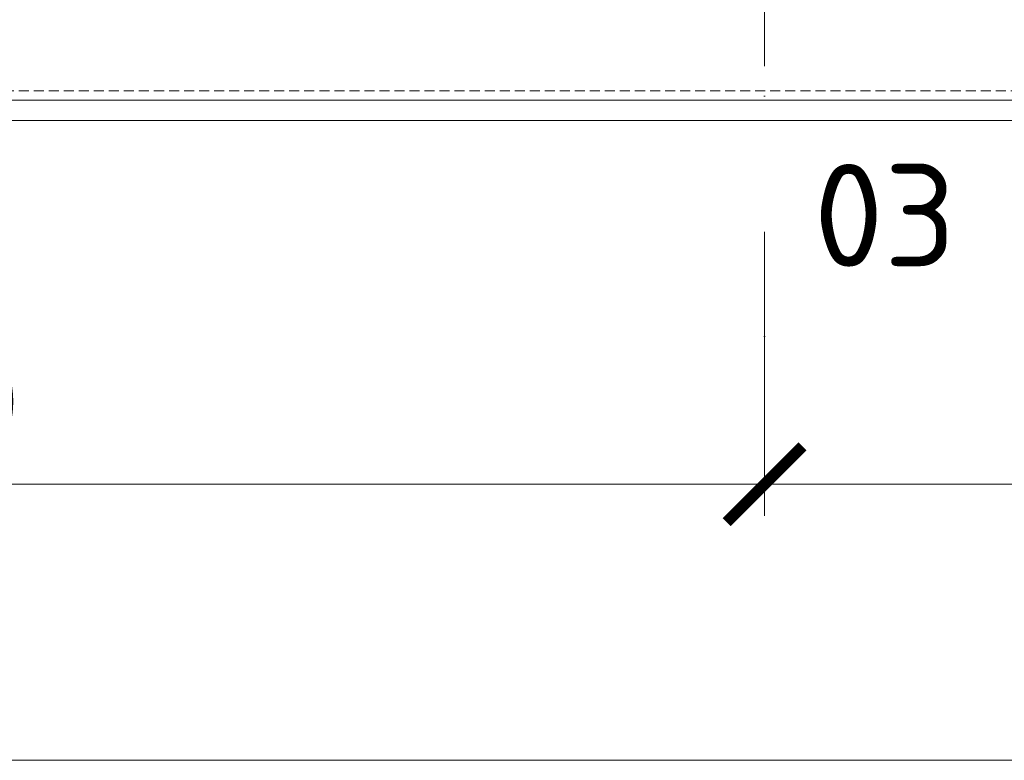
# Model space of a CAD drawing. Header units: millimetres. Extents: x -725694 to 5289369, y -1488057 to 2187451.
# Tile 535 of 656: x 319279 to 325519, y 144775 to 149470. Entities that reach past the tile are written whole.
import ezdxf

# ---------------------------------------------------------------- set-up
doc = ezdxf.new("R2010")
doc.units = ezdxf.units.MM
for name, pattern in [('CENTERX2', [101.6, 63.5, -12.7, 12.7, -12.7]), ('DASHDOT', [25.4, 12.7, -6.35, 0, -6.35]), ('DASHED', [19.05, 12.7, -6.35]), ('HIDDEN', [9.525, 6.35, -3.175])]:
    doc.linetypes.add(name, pattern=pattern)
doc.layers.get('Defpoints').update_dxf_attribs({"color": 8})
for name, color, linetype, lineweight in [('A99_N_kce-pod', 7, 'DASHED', 20), ('A99_N_koty-200', 5, 'Continuous', 5), ('A99_N_koty-200 @ 1', 5, 'Continuous', 5), ('A99_N_koty-200 @ 10', 5, 'Continuous', 5), ('A99_N_koty-200 @ 100', 5, 'Continuous', 5), ('A99_N_koty-200 @ 200', 5, 'Continuous', 5), ('A99_N_koty-200 @ 250 (1)', 5, 'Continuous', 5), ('A99_N_koty-200 @ 250 (2)', 5, 'Continuous', 5), ('A99_N_koty-200 @ 400', 5, 'Continuous', 5), ('A99_N_txt-popis-200', 240, 'Continuous', 5), ('A99_S_kce-pohl', 7, 'Continuous', 5), ('A99_S_osy', 1, 'CENTERX2', 5)]:
    doc.layers.add(name, color=color, linetype=linetype, lineweight=lineweight)
doc.styles.add('A99_kota', font='isocpeur.ttf', dxfattribs={"height": 2})
doc.styles.add('ad_popis 100', font='isocpeur.ttf', dxfattribs={"height": 200})
doc.dimstyles.new('A99_kota_200 new', dxfattribs={"dimscale": 200, "dimtxt": 2, "dimasz": 1.2, "dimexe": 0.5, "dimexo": 1.5, "dimgap": 0.3, "dimtad": 1, "dimdec": 0, "dimzin": 3, "dimdsep": 46, "dimtxsty": 'A99_kota', "dimblk": 'ARCHTICK', "dimcen": 2.5, "dimazin": 2, "dimtfac": 0.75, "dimtdec": 0, "dimtmove": 2, "dimatfit": 0, "dimfxl": 0, "dimtolj": 1, "dimtzin": 0, "dimlwd": 5, "dimlwe": 5, "dimarcsym": 0})

# ---------------------------------------------------------------- blocks, each defined once
blk = doc.blocks.new('_ArchTick')
at = {"color": 0, "linetype": 'ByBlock', "const_width": 0.15}
blk.add_lwpolyline([(-0.5, -0.5), (0.5, 0.5)], dxfattribs=at)
blk = doc.blocks.new('*D4760')
at = {"layer": 'A99_N_koty-200', "color": 0, "linetype": 'Continuous', "lineweight": 5, "ltscale": 10, "transparency": 16777216}
for p, q in [((324000, 146925), (324000, 146475)), ((330000, 146925), (330000, 146475)), ((330000, 146525), (324000, 146525))]:
    blk.add_line(p, q, dxfattribs=at)
at = {"layer": 'Defpoints', "color": 0, "linetype": 'Continuous', "lineweight": 0, "ltscale": 10, "transparency": 16777216}
for p in [(324000, 149400), (330000, 149400), (324000, 146525)]:
    blk.add_point(p, dxfattribs=at)
at = {"layer": 'A99_N_koty-200', "color": 0, "linetype": 'Continuous', "lineweight": 5, "ltscale": 10, "transparency": 16777216, "xscale": 120, "yscale": 120, "zscale": 120, "rotation": 180}
blk.add_blockref('_ArchTick', (324000, 146525), dxfattribs=at)
at = {"layer": 'A99_N_koty-200', "color": 0, "linetype": 'Continuous', "lineweight": 5, "ltscale": 10, "transparency": 16777216, "xscale": 120, "yscale": 120, "zscale": 120}
blk.add_blockref('_ArchTick', (330000, 146525), dxfattribs=at)
at = {"layer": 'A99_N_koty-200', "color": 0, "linetype": 'Continuous', "ltscale": 10, "transparency": 16777216, "insert": (327000, 146655), "char_height": 200, "attachment_point": 5, "style": 'A99_kota'}
blk.add_mtext('\\A1;6000', dxfattribs=at)
blk = doc.blocks.new('*D4761')
at = {"layer": 'A99_N_koty-200', "color": 0, "linetype": 'Continuous', "lineweight": 5, "ltscale": 10, "transparency": 16777216}
for p, q in [((324000, 147325), (324000, 146425)), ((330000, 147325), (330000, 146425)), ((330000, 146525), (324000, 146525))]:
    blk.add_line(p, q, dxfattribs=at)
at = {"layer": 'Defpoints', "color": 0, "linetype": 'Continuous', "lineweight": 0, "ltscale": 10, "transparency": 16777216}
for p in [(324000, 149400), (330000, 149400), (324000, 146525)]:
    blk.add_point(p, dxfattribs=at)
at = {"layer": 'A99_N_koty-200', "color": 0, "linetype": 'Continuous', "lineweight": 5, "ltscale": 10, "transparency": 16777216, "xscale": 240, "yscale": 240, "zscale": 240, "rotation": 180}
blk.add_blockref('_ArchTick', (324000, 146525), dxfattribs=at)
at = {"layer": 'A99_N_koty-200', "color": 0, "linetype": 'Continuous', "lineweight": 5, "ltscale": 10, "transparency": 16777216, "xscale": 240, "yscale": 240, "zscale": 240}
blk.add_blockref('_ArchTick', (330000, 146525), dxfattribs=at)
at = {"layer": 'A99_N_koty-200', "color": 0, "linetype": 'Continuous', "ltscale": 10, "transparency": 16777216, "insert": (327000, 146785), "char_height": 400, "attachment_point": 5, "style": 'A99_kota'}
blk.add_mtext('\\A1;6000', dxfattribs=at)
blk = doc.blocks.new('*D4762')
at = {"layer": 'A99_N_koty-200', "color": 0, "linetype": 'Continuous', "lineweight": 5, "ltscale": 10, "transparency": 16777216}
for p, q in [((324000, 146529), (324000, 146524.5)), ((330000, 146525), (324000, 146525)), ((330000, 146529), (330000, 146524.5))]:
    blk.add_line(p, q, dxfattribs=at)
at = {"layer": 'Defpoints', "color": 0, "linetype": 'Continuous', "lineweight": 0, "ltscale": 10, "transparency": 16777216}
for p in [(324000, 149400), (330000, 149400), (324000, 146525)]:
    blk.add_point(p, dxfattribs=at)
at = {"layer": 'A99_N_koty-200', "color": 0, "linetype": 'Continuous', "lineweight": 5, "ltscale": 10, "transparency": 16777216, "xscale": 1.2, "yscale": 1.2, "zscale": 1.2, "rotation": 180}
blk.add_blockref('_ArchTick', (324000, 146525), dxfattribs=at)
at = {"layer": 'A99_N_koty-200', "color": 0, "linetype": 'Continuous', "lineweight": 5, "ltscale": 10, "transparency": 16777216, "xscale": 1.2, "yscale": 1.2, "zscale": 1.2}
blk.add_blockref('_ArchTick', (330000, 146525), dxfattribs=at)
at = {"layer": 'A99_N_koty-200', "color": 0, "linetype": 'Continuous', "ltscale": 10, "transparency": 16777216, "insert": (327000, 146526.3), "char_height": 2, "attachment_point": 5, "style": 'A99_kota'}
blk.add_mtext('\\A1;6000', dxfattribs=at)
blk = doc.blocks.new('*D4763')
at = {"layer": 'A99_N_koty-200', "color": 0, "linetype": 'Continuous', "lineweight": 5, "ltscale": 10, "transparency": 16777216}
for p, q in [((324000, 148125), (324000, 146325)), ((330000, 148125), (330000, 146325)), ((330000, 146525), (324000, 146525))]:
    blk.add_line(p, q, dxfattribs=at)
at = {"layer": 'Defpoints', "color": 0, "linetype": 'Continuous', "lineweight": 0, "ltscale": 10, "transparency": 16777216}
for p in [(324000, 149400), (330000, 149400), (324000, 146525)]:
    blk.add_point(p, dxfattribs=at)
at = {"layer": 'A99_N_koty-200', "color": 0, "linetype": 'Continuous', "lineweight": 5, "ltscale": 10, "transparency": 16777216, "xscale": 480, "yscale": 480, "zscale": 480, "rotation": 180}
blk.add_blockref('_ArchTick', (324000, 146525), dxfattribs=at)
at = {"layer": 'A99_N_koty-200', "color": 0, "linetype": 'Continuous', "lineweight": 5, "ltscale": 10, "transparency": 16777216, "xscale": 480, "yscale": 480, "zscale": 480}
blk.add_blockref('_ArchTick', (330000, 146525), dxfattribs=at)
at = {"layer": 'A99_N_koty-200', "color": 0, "linetype": 'Continuous', "ltscale": 10, "transparency": 16777216, "insert": (327000, 147045), "char_height": 800, "attachment_point": 5, "style": 'A99_kota'}
blk.add_mtext('\\A1;6000', dxfattribs=at)
blk = doc.blocks.new('*D4764')
at = {"layer": 'A99_N_koty-200', "color": 0, "linetype": 'Continuous', "lineweight": 5, "ltscale": 10, "transparency": 16777216}
for p, q in [((324000, 146565), (324000, 146520)), ((330000, 146565), (330000, 146520)), ((330000, 146525), (324000, 146525))]:
    blk.add_line(p, q, dxfattribs=at)
at = {"layer": 'Defpoints', "color": 0, "linetype": 'Continuous', "lineweight": 0, "ltscale": 10, "transparency": 16777216}
for p in [(324000, 149400), (330000, 149400), (324000, 146525)]:
    blk.add_point(p, dxfattribs=at)
at = {"layer": 'A99_N_koty-200', "color": 0, "linetype": 'Continuous', "lineweight": 5, "ltscale": 10, "transparency": 16777216, "xscale": 12, "yscale": 12, "zscale": 12, "rotation": 180}
blk.add_blockref('_ArchTick', (324000, 146525), dxfattribs=at)
at = {"layer": 'A99_N_koty-200', "color": 0, "linetype": 'Continuous', "lineweight": 5, "ltscale": 10, "transparency": 16777216, "xscale": 12, "yscale": 12, "zscale": 12}
blk.add_blockref('_ArchTick', (330000, 146525), dxfattribs=at)
at = {"layer": 'A99_N_koty-200', "color": 0, "linetype": 'Continuous', "ltscale": 10, "transparency": 16777216, "insert": (327000, 146538), "char_height": 20, "attachment_point": 5, "style": 'A99_kota'}
blk.add_mtext('\\A1;6000', dxfattribs=at)
blk = doc.blocks.new('*D4765')
at = {"layer": 'A99_N_koty-200', "color": 0, "linetype": 'Continuous', "lineweight": 5, "ltscale": 10, "transparency": 16777216}
for p, q in [((324000, 147525), (324000, 146400)), ((330000, 147525), (330000, 146400)), ((330000, 146525), (324000, 146525))]:
    blk.add_line(p, q, dxfattribs=at)
at = {"layer": 'Defpoints', "color": 0, "linetype": 'Continuous', "lineweight": 0, "ltscale": 10, "transparency": 16777216}
for p in [(324000, 149400), (330000, 149400), (324000, 146525)]:
    blk.add_point(p, dxfattribs=at)
at = {"layer": 'A99_N_koty-200', "color": 0, "linetype": 'Continuous', "lineweight": 5, "ltscale": 10, "transparency": 16777216, "xscale": 300, "yscale": 300, "zscale": 300, "rotation": 180}
blk.add_blockref('_ArchTick', (324000, 146525), dxfattribs=at)
at = {"layer": 'A99_N_koty-200', "color": 0, "linetype": 'Continuous', "lineweight": 5, "ltscale": 10, "transparency": 16777216, "xscale": 300, "yscale": 300, "zscale": 300}
blk.add_blockref('_ArchTick', (330000, 146525), dxfattribs=at)
at = {"layer": 'A99_N_koty-200', "color": 0, "linetype": 'Continuous', "ltscale": 10, "transparency": 16777216, "insert": (327000, 146850), "char_height": 500, "attachment_point": 5, "style": 'A99_kota'}
blk.add_mtext('\\A1;6000', dxfattribs=at)
blk = doc.blocks.new('*D4766')
at = {"layer": 'A99_N_koty-200', "color": 0, "linetype": 'Continuous', "lineweight": 5, "ltscale": 10, "transparency": 16777216}
for p, q in [((324000, 147525), (324000, 146400)), ((330000, 147525), (330000, 146400)), ((330000, 146525), (324000, 146525))]:
    blk.add_line(p, q, dxfattribs=at)
at = {"layer": 'Defpoints', "color": 0, "linetype": 'Continuous', "lineweight": 0, "ltscale": 10, "transparency": 16777216}
for p in [(324000, 149400), (330000, 149400), (324000, 146525)]:
    blk.add_point(p, dxfattribs=at)
at = {"layer": 'A99_N_koty-200', "color": 0, "linetype": 'Continuous', "lineweight": 5, "ltscale": 10, "transparency": 16777216, "xscale": 300, "yscale": 300, "zscale": 300, "rotation": 180}
blk.add_blockref('_ArchTick', (324000, 146525), dxfattribs=at)
at = {"layer": 'A99_N_koty-200', "color": 0, "linetype": 'Continuous', "lineweight": 5, "ltscale": 10, "transparency": 16777216, "xscale": 300, "yscale": 300, "zscale": 300}
blk.add_blockref('_ArchTick', (330000, 146525), dxfattribs=at)
at = {"layer": 'A99_N_koty-200', "color": 0, "linetype": 'Continuous', "ltscale": 10, "transparency": 16777216, "insert": (327000, 146850), "char_height": 500, "attachment_point": 5, "style": 'A99_kota'}
blk.add_mtext('\\A1;6000', dxfattribs=at)
blk = doc.blocks.new('*D4768')
at = {"layer": 'A99_N_koty-200', "color": 0, "linetype": 'Continuous', "lineweight": 5, "ltscale": 10, "transparency": 16777216}
for p, q in [((312000, 146925), (312000, 146475)), ((324000, 146925), (324000, 146475)), ((324000, 146525), (312000, 146525))]:
    blk.add_line(p, q, dxfattribs=at)
at = {"layer": 'Defpoints', "color": 0, "linetype": 'Continuous', "lineweight": 0, "ltscale": 10, "transparency": 16777216}
for p in [(312000, 149400), (324000, 149400), (312000, 146525)]:
    blk.add_point(p, dxfattribs=at)
at = {"layer": 'A99_N_koty-200', "color": 0, "linetype": 'Continuous', "lineweight": 5, "ltscale": 10, "transparency": 16777216, "xscale": 120, "yscale": 120, "zscale": 120, "rotation": 180}
blk.add_blockref('_ArchTick', (312000, 146525), dxfattribs=at)
at = {"layer": 'A99_N_koty-200', "color": 0, "linetype": 'Continuous', "lineweight": 5, "ltscale": 10, "transparency": 16777216, "xscale": 120, "yscale": 120, "zscale": 120}
blk.add_blockref('_ArchTick', (324000, 146525), dxfattribs=at)
at = {"layer": 'A99_N_koty-200', "color": 0, "linetype": 'Continuous', "ltscale": 10, "transparency": 16777216, "insert": (318000, 146655), "char_height": 200, "attachment_point": 5, "style": 'A99_kota'}
blk.add_mtext('\\A1;12000', dxfattribs=at)
blk = doc.blocks.new('*D4769')
at = {"layer": 'A99_N_koty-200', "color": 0, "linetype": 'Continuous', "lineweight": 5, "ltscale": 10, "transparency": 16777216}
for p, q in [((312000, 147325), (312000, 146425)), ((324000, 147325), (324000, 146425)), ((324000, 146525), (312000, 146525))]:
    blk.add_line(p, q, dxfattribs=at)
at = {"layer": 'Defpoints', "color": 0, "linetype": 'Continuous', "lineweight": 0, "ltscale": 10, "transparency": 16777216}
for p in [(312000, 149400), (324000, 149400), (312000, 146525)]:
    blk.add_point(p, dxfattribs=at)
at = {"layer": 'A99_N_koty-200', "color": 0, "linetype": 'Continuous', "lineweight": 5, "ltscale": 10, "transparency": 16777216, "xscale": 240, "yscale": 240, "zscale": 240, "rotation": 180}
blk.add_blockref('_ArchTick', (312000, 146525), dxfattribs=at)
at = {"layer": 'A99_N_koty-200', "color": 0, "linetype": 'Continuous', "lineweight": 5, "ltscale": 10, "transparency": 16777216, "xscale": 240, "yscale": 240, "zscale": 240}
blk.add_blockref('_ArchTick', (324000, 146525), dxfattribs=at)
at = {"layer": 'A99_N_koty-200', "color": 0, "linetype": 'Continuous', "ltscale": 10, "transparency": 16777216, "insert": (318000, 146785), "char_height": 400, "attachment_point": 5, "style": 'A99_kota'}
blk.add_mtext('\\A1;12000', dxfattribs=at)
blk = doc.blocks.new('*D4770')
at = {"layer": 'A99_N_koty-200', "color": 0, "linetype": 'Continuous', "lineweight": 5, "ltscale": 10, "transparency": 16777216}
for p, q in [((312000, 146529), (312000, 146524.5)), ((324000, 146525), (312000, 146525)), ((324000, 146529), (324000, 146524.5))]:
    blk.add_line(p, q, dxfattribs=at)
at = {"layer": 'Defpoints', "color": 0, "linetype": 'Continuous', "lineweight": 0, "ltscale": 10, "transparency": 16777216}
for p in [(312000, 149400), (324000, 149400), (312000, 146525)]:
    blk.add_point(p, dxfattribs=at)
at = {"layer": 'A99_N_koty-200', "color": 0, "linetype": 'Continuous', "lineweight": 5, "ltscale": 10, "transparency": 16777216, "xscale": 1.2, "yscale": 1.2, "zscale": 1.2, "rotation": 180}
blk.add_blockref('_ArchTick', (312000, 146525), dxfattribs=at)
at = {"layer": 'A99_N_koty-200', "color": 0, "linetype": 'Continuous', "lineweight": 5, "ltscale": 10, "transparency": 16777216, "xscale": 1.2, "yscale": 1.2, "zscale": 1.2}
blk.add_blockref('_ArchTick', (324000, 146525), dxfattribs=at)
at = {"layer": 'A99_N_koty-200', "color": 0, "linetype": 'Continuous', "ltscale": 10, "transparency": 16777216, "insert": (318000, 146526.3), "char_height": 2, "attachment_point": 5, "style": 'A99_kota'}
blk.add_mtext('\\A1;12000', dxfattribs=at)
blk = doc.blocks.new('*D4771')
at = {"layer": 'A99_N_koty-200', "color": 0, "linetype": 'Continuous', "lineweight": 5, "ltscale": 10, "transparency": 16777216}
for p, q in [((312000, 148125), (312000, 146325)), ((324000, 148125), (324000, 146325)), ((324000, 146525), (312000, 146525))]:
    blk.add_line(p, q, dxfattribs=at)
at = {"layer": 'Defpoints', "color": 0, "linetype": 'Continuous', "lineweight": 0, "ltscale": 10, "transparency": 16777216}
for p in [(312000, 149400), (324000, 149400), (312000, 146525)]:
    blk.add_point(p, dxfattribs=at)
at = {"layer": 'A99_N_koty-200', "color": 0, "linetype": 'Continuous', "lineweight": 5, "ltscale": 10, "transparency": 16777216, "xscale": 480, "yscale": 480, "zscale": 480, "rotation": 180}
blk.add_blockref('_ArchTick', (312000, 146525), dxfattribs=at)
at = {"layer": 'A99_N_koty-200', "color": 0, "linetype": 'Continuous', "lineweight": 5, "ltscale": 10, "transparency": 16777216, "xscale": 480, "yscale": 480, "zscale": 480}
blk.add_blockref('_ArchTick', (324000, 146525), dxfattribs=at)
at = {"layer": 'A99_N_koty-200', "color": 0, "linetype": 'Continuous', "ltscale": 10, "transparency": 16777216, "insert": (318000, 147045), "char_height": 800, "attachment_point": 5, "style": 'A99_kota'}
blk.add_mtext('\\A1;12000', dxfattribs=at)
blk = doc.blocks.new('*D4772')
at = {"layer": 'A99_N_koty-200', "color": 0, "linetype": 'Continuous', "lineweight": 5, "ltscale": 10, "transparency": 16777216}
for p, q in [((312000, 146565), (312000, 146520)), ((324000, 146565), (324000, 146520)), ((324000, 146525), (312000, 146525))]:
    blk.add_line(p, q, dxfattribs=at)
at = {"layer": 'Defpoints', "color": 0, "linetype": 'Continuous', "lineweight": 0, "ltscale": 10, "transparency": 16777216}
for p in [(312000, 149400), (324000, 149400), (312000, 146525)]:
    blk.add_point(p, dxfattribs=at)
at = {"layer": 'A99_N_koty-200', "color": 0, "linetype": 'Continuous', "lineweight": 5, "ltscale": 10, "transparency": 16777216, "xscale": 12, "yscale": 12, "zscale": 12, "rotation": 180}
blk.add_blockref('_ArchTick', (312000, 146525), dxfattribs=at)
at = {"layer": 'A99_N_koty-200', "color": 0, "linetype": 'Continuous', "lineweight": 5, "ltscale": 10, "transparency": 16777216, "xscale": 12, "yscale": 12, "zscale": 12}
blk.add_blockref('_ArchTick', (324000, 146525), dxfattribs=at)
at = {"layer": 'A99_N_koty-200', "color": 0, "linetype": 'Continuous', "ltscale": 10, "transparency": 16777216, "insert": (318000, 146538), "char_height": 20, "attachment_point": 5, "style": 'A99_kota'}
blk.add_mtext('\\A1;12000', dxfattribs=at)
blk = doc.blocks.new('*D4773')
at = {"layer": 'A99_N_koty-200', "color": 0, "linetype": 'Continuous', "lineweight": 5, "ltscale": 10, "transparency": 16777216}
for p, q in [((312000, 147525), (312000, 146400)), ((324000, 147525), (324000, 146400)), ((324000, 146525), (312000, 146525))]:
    blk.add_line(p, q, dxfattribs=at)
at = {"layer": 'Defpoints', "color": 0, "linetype": 'Continuous', "lineweight": 0, "ltscale": 10, "transparency": 16777216}
for p in [(312000, 149400), (324000, 149400), (312000, 146525)]:
    blk.add_point(p, dxfattribs=at)
at = {"layer": 'A99_N_koty-200', "color": 0, "linetype": 'Continuous', "lineweight": 5, "ltscale": 10, "transparency": 16777216, "xscale": 300, "yscale": 300, "zscale": 300, "rotation": 180}
blk.add_blockref('_ArchTick', (312000, 146525), dxfattribs=at)
at = {"layer": 'A99_N_koty-200', "color": 0, "linetype": 'Continuous', "lineweight": 5, "ltscale": 10, "transparency": 16777216, "xscale": 300, "yscale": 300, "zscale": 300}
blk.add_blockref('_ArchTick', (324000, 146525), dxfattribs=at)
at = {"layer": 'A99_N_koty-200', "color": 0, "linetype": 'Continuous', "ltscale": 10, "transparency": 16777216, "insert": (318000, 146850), "char_height": 500, "attachment_point": 5, "style": 'A99_kota'}
blk.add_mtext('\\A1;12000', dxfattribs=at)
blk = doc.blocks.new('*D4774')
at = {"layer": 'A99_N_koty-200', "color": 0, "linetype": 'Continuous', "lineweight": 5, "ltscale": 10, "transparency": 16777216}
for p, q in [((312000, 147525), (312000, 146400)), ((324000, 147525), (324000, 146400)), ((324000, 146525), (312000, 146525))]:
    blk.add_line(p, q, dxfattribs=at)
at = {"layer": 'Defpoints', "color": 0, "linetype": 'Continuous', "lineweight": 0, "ltscale": 10, "transparency": 16777216}
for p in [(312000, 149400), (324000, 149400), (312000, 146525)]:
    blk.add_point(p, dxfattribs=at)
at = {"layer": 'A99_N_koty-200', "color": 0, "linetype": 'Continuous', "lineweight": 5, "ltscale": 10, "transparency": 16777216, "xscale": 300, "yscale": 300, "zscale": 300, "rotation": 180}
blk.add_blockref('_ArchTick', (312000, 146525), dxfattribs=at)
at = {"layer": 'A99_N_koty-200', "color": 0, "linetype": 'Continuous', "lineweight": 5, "ltscale": 10, "transparency": 16777216, "xscale": 300, "yscale": 300, "zscale": 300}
blk.add_blockref('_ArchTick', (324000, 146525), dxfattribs=at)
at = {"layer": 'A99_N_koty-200', "color": 0, "linetype": 'Continuous', "ltscale": 10, "transparency": 16777216, "insert": (318000, 146850), "char_height": 500, "attachment_point": 5, "style": 'A99_kota'}
blk.add_mtext('\\A1;12000', dxfattribs=at)
blk = doc.blocks.new('*D4784')
at = {"layer": 'A99_N_koty-200', "color": 0, "linetype": 'Continuous', "lineweight": 5, "ltscale": 10, "transparency": 16777216}
for p, q in [((299400, 145175), (299400, 144725)), ((438875.5, 145175), (438875.5, 144725)), ((438875.5, 144775), (299400, 144775))]:
    blk.add_line(p, q, dxfattribs=at)
at = {"layer": 'Defpoints', "color": 0, "linetype": 'Continuous', "lineweight": 0, "ltscale": 10, "transparency": 16777216}
for p in [(299400, 148705), (438875.5, 148705), (299400, 144775)]:
    blk.add_point(p, dxfattribs=at)
at = {"layer": 'A99_N_koty-200', "color": 0, "linetype": 'Continuous', "lineweight": 5, "ltscale": 10, "transparency": 16777216, "xscale": 120, "yscale": 120, "zscale": 120, "rotation": 180}
blk.add_blockref('_ArchTick', (299400, 144775), dxfattribs=at)
at = {"layer": 'A99_N_koty-200', "color": 0, "linetype": 'Continuous', "lineweight": 5, "ltscale": 10, "transparency": 16777216, "xscale": 120, "yscale": 120, "zscale": 120}
blk.add_blockref('_ArchTick', (438875.5, 144775), dxfattribs=at)
at = {"layer": 'A99_N_koty-200', "color": 0, "linetype": 'Continuous', "ltscale": 10, "transparency": 16777216, "insert": (369137.8, 144905), "char_height": 200, "attachment_point": 5, "style": 'A99_kota'}
blk.add_mtext('\\A1;139476', dxfattribs=at)
blk = doc.blocks.new('*D4785')
at = {"layer": 'A99_N_koty-200', "color": 0, "linetype": 'Continuous', "lineweight": 5, "ltscale": 10, "transparency": 16777216}
for p, q in [((299400, 145575), (299400, 144675)), ((438875.5, 145575), (438875.5, 144675)), ((438875.5, 144775), (299400, 144775))]:
    blk.add_line(p, q, dxfattribs=at)
at = {"layer": 'Defpoints', "color": 0, "linetype": 'Continuous', "lineweight": 0, "ltscale": 10, "transparency": 16777216}
for p in [(299400, 148705), (438875.5, 148705), (299400, 144775)]:
    blk.add_point(p, dxfattribs=at)
at = {"layer": 'A99_N_koty-200', "color": 0, "linetype": 'Continuous', "lineweight": 5, "ltscale": 10, "transparency": 16777216, "xscale": 240, "yscale": 240, "zscale": 240, "rotation": 180}
blk.add_blockref('_ArchTick', (299400, 144775), dxfattribs=at)
at = {"layer": 'A99_N_koty-200', "color": 0, "linetype": 'Continuous', "lineweight": 5, "ltscale": 10, "transparency": 16777216, "xscale": 240, "yscale": 240, "zscale": 240}
blk.add_blockref('_ArchTick', (438875.5, 144775), dxfattribs=at)
at = {"layer": 'A99_N_koty-200', "color": 0, "linetype": 'Continuous', "ltscale": 10, "transparency": 16777216, "insert": (369137.8, 145035), "char_height": 400, "attachment_point": 5, "style": 'A99_kota'}
blk.add_mtext('\\A1;139476', dxfattribs=at)
blk = doc.blocks.new('*D4786')
at = {"layer": 'A99_N_koty-200', "color": 0, "linetype": 'Continuous', "lineweight": 5, "ltscale": 10, "transparency": 16777216}
for p, q in [((299400, 144779), (299400, 144774.5)), ((438875.5, 144775), (299400, 144775)), ((438875.5, 144779), (438875.5, 144774.5))]:
    blk.add_line(p, q, dxfattribs=at)
at = {"layer": 'Defpoints', "color": 0, "linetype": 'Continuous', "lineweight": 0, "ltscale": 10, "transparency": 16777216}
for p in [(299400, 148705), (438875.5, 148705), (299400, 144775)]:
    blk.add_point(p, dxfattribs=at)
at = {"layer": 'A99_N_koty-200', "color": 0, "linetype": 'Continuous', "lineweight": 5, "ltscale": 10, "transparency": 16777216, "xscale": 1.2, "yscale": 1.2, "zscale": 1.2, "rotation": 180}
blk.add_blockref('_ArchTick', (299400, 144775), dxfattribs=at)
at = {"layer": 'A99_N_koty-200', "color": 0, "linetype": 'Continuous', "lineweight": 5, "ltscale": 10, "transparency": 16777216, "xscale": 1.2, "yscale": 1.2, "zscale": 1.2}
blk.add_blockref('_ArchTick', (438875.5, 144775), dxfattribs=at)
at = {"layer": 'A99_N_koty-200', "color": 0, "linetype": 'Continuous', "ltscale": 10, "transparency": 16777216, "insert": (369137.8, 144776.3), "char_height": 2, "attachment_point": 5, "style": 'A99_kota'}
blk.add_mtext('\\A1;139476', dxfattribs=at)
blk = doc.blocks.new('*D4787')
at = {"layer": 'A99_N_koty-200', "color": 0, "linetype": 'Continuous', "lineweight": 5, "ltscale": 10, "transparency": 16777216}
for p, q in [((299400, 146375), (299400, 144575)), ((438875.5, 146375), (438875.5, 144575)), ((438875.5, 144775), (299400, 144775))]:
    blk.add_line(p, q, dxfattribs=at)
at = {"layer": 'Defpoints', "color": 0, "linetype": 'Continuous', "lineweight": 0, "ltscale": 10, "transparency": 16777216}
for p in [(299400, 148705), (438875.5, 148705), (299400, 144775)]:
    blk.add_point(p, dxfattribs=at)
at = {"layer": 'A99_N_koty-200', "color": 0, "linetype": 'Continuous', "lineweight": 5, "ltscale": 10, "transparency": 16777216, "xscale": 480, "yscale": 480, "zscale": 480, "rotation": 180}
blk.add_blockref('_ArchTick', (299400, 144775), dxfattribs=at)
at = {"layer": 'A99_N_koty-200', "color": 0, "linetype": 'Continuous', "lineweight": 5, "ltscale": 10, "transparency": 16777216, "xscale": 480, "yscale": 480, "zscale": 480}
blk.add_blockref('_ArchTick', (438875.5, 144775), dxfattribs=at)
at = {"layer": 'A99_N_koty-200', "color": 0, "linetype": 'Continuous', "ltscale": 10, "transparency": 16777216, "insert": (369137.8, 145295), "char_height": 800, "attachment_point": 5, "style": 'A99_kota'}
blk.add_mtext('\\A1;139476', dxfattribs=at)
blk = doc.blocks.new('*D4788')
at = {"layer": 'A99_N_koty-200', "color": 0, "linetype": 'Continuous', "lineweight": 5, "ltscale": 10, "transparency": 16777216}
for p, q in [((299400, 144815), (299400, 144770)), ((438875.5, 144815), (438875.5, 144770)), ((438875.5, 144775), (299400, 144775))]:
    blk.add_line(p, q, dxfattribs=at)
at = {"layer": 'Defpoints', "color": 0, "linetype": 'Continuous', "lineweight": 0, "ltscale": 10, "transparency": 16777216}
for p in [(299400, 148705), (438875.5, 148705), (299400, 144775)]:
    blk.add_point(p, dxfattribs=at)
at = {"layer": 'A99_N_koty-200', "color": 0, "linetype": 'Continuous', "lineweight": 5, "ltscale": 10, "transparency": 16777216, "xscale": 12, "yscale": 12, "zscale": 12, "rotation": 180}
blk.add_blockref('_ArchTick', (299400, 144775), dxfattribs=at)
at = {"layer": 'A99_N_koty-200', "color": 0, "linetype": 'Continuous', "lineweight": 5, "ltscale": 10, "transparency": 16777216, "xscale": 12, "yscale": 12, "zscale": 12}
blk.add_blockref('_ArchTick', (438875.5, 144775), dxfattribs=at)
at = {"layer": 'A99_N_koty-200', "color": 0, "linetype": 'Continuous', "ltscale": 10, "transparency": 16777216, "insert": (369137.8, 144788), "char_height": 20, "attachment_point": 5, "style": 'A99_kota'}
blk.add_mtext('\\A1;139476', dxfattribs=at)
blk = doc.blocks.new('*D4789')
at = {"layer": 'A99_N_koty-200', "color": 0, "linetype": 'Continuous', "lineweight": 5, "ltscale": 10, "transparency": 16777216}
for p, q in [((299400, 145775), (299400, 144650)), ((438875.5, 145775), (438875.5, 144650)), ((438875.5, 144775), (299400, 144775))]:
    blk.add_line(p, q, dxfattribs=at)
at = {"layer": 'Defpoints', "color": 0, "linetype": 'Continuous', "lineweight": 0, "ltscale": 10, "transparency": 16777216}
for p in [(299400, 148705), (438875.5, 148705), (299400, 144775)]:
    blk.add_point(p, dxfattribs=at)
at = {"layer": 'A99_N_koty-200', "color": 0, "linetype": 'Continuous', "lineweight": 5, "ltscale": 10, "transparency": 16777216, "xscale": 300, "yscale": 300, "zscale": 300, "rotation": 180}
blk.add_blockref('_ArchTick', (299400, 144775), dxfattribs=at)
at = {"layer": 'A99_N_koty-200', "color": 0, "linetype": 'Continuous', "lineweight": 5, "ltscale": 10, "transparency": 16777216, "xscale": 300, "yscale": 300, "zscale": 300}
blk.add_blockref('_ArchTick', (438875.5, 144775), dxfattribs=at)
at = {"layer": 'A99_N_koty-200', "color": 0, "linetype": 'Continuous', "ltscale": 10, "transparency": 16777216, "insert": (369137.8, 145100), "char_height": 500, "attachment_point": 5, "style": 'A99_kota'}
blk.add_mtext('\\A1;139476', dxfattribs=at)
blk = doc.blocks.new('*D4790')
at = {"layer": 'A99_N_koty-200', "color": 0, "linetype": 'Continuous', "lineweight": 5, "ltscale": 10, "transparency": 16777216}
for p, q in [((299400, 145775), (299400, 144650)), ((438875.5, 145775), (438875.5, 144650)), ((438875.5, 144775), (299400, 144775))]:
    blk.add_line(p, q, dxfattribs=at)
at = {"layer": 'Defpoints', "color": 0, "linetype": 'Continuous', "lineweight": 0, "ltscale": 10, "transparency": 16777216}
for p in [(299400, 148705), (438875.5, 148705), (299400, 144775)]:
    blk.add_point(p, dxfattribs=at)
at = {"layer": 'A99_N_koty-200', "color": 0, "linetype": 'Continuous', "lineweight": 5, "ltscale": 10, "transparency": 16777216, "xscale": 300, "yscale": 300, "zscale": 300, "rotation": 180}
blk.add_blockref('_ArchTick', (299400, 144775), dxfattribs=at)
at = {"layer": 'A99_N_koty-200', "color": 0, "linetype": 'Continuous', "lineweight": 5, "ltscale": 10, "transparency": 16777216, "xscale": 300, "yscale": 300, "zscale": 300}
blk.add_blockref('_ArchTick', (438875.5, 144775), dxfattribs=at)
at = {"layer": 'A99_N_koty-200', "color": 0, "linetype": 'Continuous', "ltscale": 10, "transparency": 16777216, "insert": (369137.8, 145100), "char_height": 500, "attachment_point": 5, "style": 'A99_kota'}
blk.add_mtext('\\A1;139476', dxfattribs=at)
blk = doc.blocks.new('*U6096')
at = {"layer": 'A99_N_koty-200 @ 1', "linetype": 'Continuous', "ltscale": 10}
dim = blk.add_linear_dim(base=(324000, 146525), p1=(330000, 149400), p2=(324000, 149400), angle=180, dimstyle='A99_kota_200 new', override={"dimscale": 1, "dimtix": 1, "dimtofl": 1, "dimtmove": 1, "dimatfit": 1}, dxfattribs=at)
dim.commit()
dim.dimension.update_dxf_attribs({"geometry": '*D4762', "text_midpoint": (327000, 146526.3)})
at = {"layer": 'A99_N_koty-200 @ 10', "linetype": 'Continuous', "ltscale": 10}
dim = blk.add_linear_dim(base=(324000, 146525), p1=(330000, 149400), p2=(324000, 149400), angle=180, dimstyle='A99_kota_200 new', override={"dimscale": 10, "dimtix": 1, "dimtofl": 1, "dimtmove": 1, "dimatfit": 1}, dxfattribs=at)
dim.commit()
dim.dimension.update_dxf_attribs({"geometry": '*D4764', "text_midpoint": (327000, 146538)})
at = {"layer": 'A99_N_koty-200 @ 100', "linetype": 'Continuous', "ltscale": 10}
dim = blk.add_linear_dim(base=(324000, 146525), p1=(330000, 149400), p2=(324000, 149400), angle=180, dimstyle='A99_kota_200 new', override={"dimscale": 100, "dimtix": 1, "dimtofl": 1, "dimtmove": 1, "dimatfit": 1}, dxfattribs=at)
dim.commit()
dim.dimension.update_dxf_attribs({"geometry": '*D4760', "text_midpoint": (327000, 146655)})
at = {"layer": 'A99_N_koty-200 @ 200', "linetype": 'Continuous', "ltscale": 10}
dim = blk.add_linear_dim(base=(324000, 146525), p1=(330000, 149400), p2=(324000, 149400), angle=180, dimstyle='A99_kota_200 new', override={"dimscale": 200, "dimtix": 1, "dimtofl": 1, "dimtmove": 1, "dimatfit": 1}, dxfattribs=at)
dim.commit()
dim.dimension.update_dxf_attribs({"geometry": '*D4761', "text_midpoint": (327000, 146785)})
at = {"layer": 'A99_N_koty-200 @ 250 (1)', "linetype": 'Continuous', "ltscale": 10}
dim = blk.add_linear_dim(base=(324000, 146525), p1=(330000, 149400), p2=(324000, 149400), angle=180, dimstyle='A99_kota_200 new', override={"dimscale": 250, "dimtix": 1, "dimtofl": 1, "dimtmove": 1, "dimatfit": 1}, dxfattribs=at)
dim.commit()
dim.dimension.update_dxf_attribs({"geometry": '*D4766', "text_midpoint": (327000, 146850)})
at = {"layer": 'A99_N_koty-200 @ 250 (2)', "linetype": 'Continuous', "ltscale": 10}
dim = blk.add_linear_dim(base=(324000, 146525), p1=(330000, 149400), p2=(324000, 149400), angle=180, dimstyle='A99_kota_200 new', override={"dimscale": 250, "dimtix": 1, "dimtofl": 1, "dimtmove": 1, "dimatfit": 1}, dxfattribs=at)
dim.commit()
dim.dimension.update_dxf_attribs({"geometry": '*D4765', "text_midpoint": (327000, 146850)})
at = {"layer": 'A99_N_koty-200 @ 400', "linetype": 'Continuous', "ltscale": 10}
dim = blk.add_linear_dim(base=(324000, 146525), p1=(330000, 149400), p2=(324000, 149400), angle=180, dimstyle='A99_kota_200 new', override={"dimscale": 400, "dimtix": 1, "dimtofl": 1, "dimtmove": 1, "dimatfit": 1}, dxfattribs=at)
dim.commit()
dim.dimension.update_dxf_attribs({"geometry": '*D4763', "text_midpoint": (327000, 147045)})
blk = doc.blocks.new('*U6097')
at = {"layer": 'A99_N_koty-200 @ 1', "linetype": 'Continuous', "ltscale": 10}
dim = blk.add_linear_dim(base=(312000, 146525), p1=(324000, 149400), p2=(312000, 149400), angle=180, dimstyle='A99_kota_200 new', override={"dimscale": 1, "dimtix": 1, "dimtofl": 1, "dimtmove": 1, "dimatfit": 1}, dxfattribs=at)
dim.commit()
dim.dimension.update_dxf_attribs({"geometry": '*D4770', "text_midpoint": (318000, 146526.3)})
at = {"layer": 'A99_N_koty-200 @ 10', "linetype": 'Continuous', "ltscale": 10}
dim = blk.add_linear_dim(base=(312000, 146525), p1=(324000, 149400), p2=(312000, 149400), angle=180, dimstyle='A99_kota_200 new', override={"dimscale": 10, "dimtix": 1, "dimtofl": 1, "dimtmove": 1, "dimatfit": 1}, dxfattribs=at)
dim.commit()
dim.dimension.update_dxf_attribs({"geometry": '*D4772', "text_midpoint": (318000, 146538)})
at = {"layer": 'A99_N_koty-200 @ 100', "linetype": 'Continuous', "ltscale": 10}
dim = blk.add_linear_dim(base=(312000, 146525), p1=(324000, 149400), p2=(312000, 149400), angle=180, dimstyle='A99_kota_200 new', override={"dimscale": 100, "dimtix": 1, "dimtofl": 1, "dimtmove": 1, "dimatfit": 1}, dxfattribs=at)
dim.commit()
dim.dimension.update_dxf_attribs({"geometry": '*D4768', "text_midpoint": (318000, 146655)})
at = {"layer": 'A99_N_koty-200 @ 200', "linetype": 'Continuous', "ltscale": 10}
dim = blk.add_linear_dim(base=(312000, 146525), p1=(324000, 149400), p2=(312000, 149400), angle=180, dimstyle='A99_kota_200 new', override={"dimscale": 200, "dimtix": 1, "dimtofl": 1, "dimtmove": 1, "dimatfit": 1}, dxfattribs=at)
dim.commit()
dim.dimension.update_dxf_attribs({"geometry": '*D4769', "text_midpoint": (318000, 146785)})
at = {"layer": 'A99_N_koty-200 @ 250 (1)', "linetype": 'Continuous', "ltscale": 10}
dim = blk.add_linear_dim(base=(312000, 146525), p1=(324000, 149400), p2=(312000, 149400), angle=180, dimstyle='A99_kota_200 new', override={"dimscale": 250, "dimtix": 1, "dimtofl": 1, "dimtmove": 1, "dimatfit": 1}, dxfattribs=at)
dim.commit()
dim.dimension.update_dxf_attribs({"geometry": '*D4774', "text_midpoint": (318000, 146850)})
at = {"layer": 'A99_N_koty-200 @ 250 (2)', "linetype": 'Continuous', "ltscale": 10}
dim = blk.add_linear_dim(base=(312000, 146525), p1=(324000, 149400), p2=(312000, 149400), angle=180, dimstyle='A99_kota_200 new', override={"dimscale": 250, "dimtix": 1, "dimtofl": 1, "dimtmove": 1, "dimatfit": 1}, dxfattribs=at)
dim.commit()
dim.dimension.update_dxf_attribs({"geometry": '*D4773', "text_midpoint": (318000, 146850)})
at = {"layer": 'A99_N_koty-200 @ 400', "linetype": 'Continuous', "ltscale": 10}
dim = blk.add_linear_dim(base=(312000, 146525), p1=(324000, 149400), p2=(312000, 149400), angle=180, dimstyle='A99_kota_200 new', override={"dimscale": 400, "dimtix": 1, "dimtofl": 1, "dimtmove": 1, "dimatfit": 1}, dxfattribs=at)
dim.commit()
dim.dimension.update_dxf_attribs({"geometry": '*D4771', "text_midpoint": (318000, 147045)})
blk = doc.blocks.new('*U6099')
at = {"layer": 'A99_N_koty-200 @ 1', "linetype": 'Continuous', "ltscale": 10}
dim = blk.add_linear_dim(base=(299400, 144775), p1=(438875.5457, 148705), p2=(299400, 148705), angle=180, dimstyle='A99_kota_200 new', override={"dimscale": 1, "dimtix": 1, "dimtofl": 1, "dimtmove": 1, "dimatfit": 1}, dxfattribs=at)
dim.commit()
dim.dimension.update_dxf_attribs({"geometry": '*D4786', "text_midpoint": (369137.7728, 144776.3)})
at = {"layer": 'A99_N_koty-200 @ 10', "linetype": 'Continuous', "ltscale": 10}
dim = blk.add_linear_dim(base=(299400, 144775), p1=(438875.5457, 148705), p2=(299400, 148705), angle=180, dimstyle='A99_kota_200 new', override={"dimscale": 10, "dimtix": 1, "dimtofl": 1, "dimtmove": 1, "dimatfit": 1}, dxfattribs=at)
dim.commit()
dim.dimension.update_dxf_attribs({"geometry": '*D4788', "text_midpoint": (369137.7728, 144788)})
at = {"layer": 'A99_N_koty-200 @ 100', "linetype": 'Continuous', "ltscale": 10}
dim = blk.add_linear_dim(base=(299400, 144775), p1=(438875.5457, 148705), p2=(299400, 148705), angle=180, dimstyle='A99_kota_200 new', override={"dimscale": 100, "dimtix": 1, "dimtofl": 1, "dimtmove": 1, "dimatfit": 1}, dxfattribs=at)
dim.commit()
dim.dimension.update_dxf_attribs({"geometry": '*D4784', "text_midpoint": (369137.7728, 144905)})
at = {"layer": 'A99_N_koty-200 @ 200', "linetype": 'Continuous', "ltscale": 10}
dim = blk.add_linear_dim(base=(299400, 144775), p1=(438875.5457, 148705), p2=(299400, 148705), angle=180, dimstyle='A99_kota_200 new', override={"dimscale": 200, "dimtix": 1, "dimtofl": 1, "dimtmove": 1, "dimatfit": 1}, dxfattribs=at)
dim.commit()
dim.dimension.update_dxf_attribs({"geometry": '*D4785', "text_midpoint": (369137.7728, 145035)})
at = {"layer": 'A99_N_koty-200 @ 250 (1)', "linetype": 'Continuous', "ltscale": 10}
dim = blk.add_linear_dim(base=(299400, 144775), p1=(438875.5457, 148705), p2=(299400, 148705), angle=180, dimstyle='A99_kota_200 new', override={"dimscale": 250, "dimtix": 1, "dimtofl": 1, "dimtmove": 1, "dimatfit": 1}, dxfattribs=at)
dim.commit()
dim.dimension.update_dxf_attribs({"geometry": '*D4790', "text_midpoint": (369137.7728, 145100)})
at = {"layer": 'A99_N_koty-200 @ 250 (2)', "linetype": 'Continuous', "ltscale": 10}
dim = blk.add_linear_dim(base=(299400, 144775), p1=(438875.5457, 148705), p2=(299400, 148705), angle=180, dimstyle='A99_kota_200 new', override={"dimscale": 250, "dimtix": 1, "dimtofl": 1, "dimtmove": 1, "dimatfit": 1}, dxfattribs=at)
dim.commit()
dim.dimension.update_dxf_attribs({"geometry": '*D4789', "text_midpoint": (369137.7728, 145100)})
at = {"layer": 'A99_N_koty-200 @ 400', "linetype": 'Continuous', "ltscale": 10}
dim = blk.add_linear_dim(base=(299400, 144775), p1=(438875.5457, 148705), p2=(299400, 148705), angle=180, dimstyle='A99_kota_200 new', override={"dimscale": 400, "dimtix": 1, "dimtofl": 1, "dimtmove": 1, "dimatfit": 1}, dxfattribs=at)
dim.commit()
dim.dimension.update_dxf_attribs({"geometry": '*D4787', "text_midpoint": (369137.7728, 145295)})

msp = doc.modelspace()

# ---------------------------------------------------------------- linework, layer by layer
at = {"layer": 'A99_N_kce-pod', "linetype": 'HIDDEN', "lineweight": 5, "ltscale": 10}
msp.add_lwpolyline([(438875.5, 149020), (299400, 149020)], dxfattribs=at)
at = {"layer": 'A99_S_kce-pohl', "linetype": 'Continuous', "ltscale": 25}
msp.add_lwpolyline([(307330, 174440), (299400, 174440), (299400, 148960), (438875.5, 148960), (438875.5, 176350)], dxfattribs=at)
at = {"layer": 'A99_S_osy', "linetype": 'DASHDOT', "lineweight": 5, "ltscale": 30}
msp.add_lwpolyline([(324000, 146890), (324000, 179060)], dxfattribs=at)

# ---------------------------------------------------------------- next in the draw order: texts
at = {"layer": 'A99_N_txt-popis-200', "color": 1, "lineweight": 0, "insert": (324310, 148555), "char_height": 650, "attachment_point": 1, "style": 'ad_popis 100', "bg_fill": 2}
msp.add_mtext_dynamic_manual_height_columns('03', width=832.5, gutter_width=1000, heights=[0], dxfattribs=at)

# ---------------------------------------------------------------- next in the draw order: linework, layer by layer
at = {"layer": 'A99_S_kce-pohl', "linetype": 'Continuous'}
msp.add_lwpolyline([(438875.5, 148830), (299400, 148830)], dxfattribs=at)

# ---------------------------------------------------------------- next in the draw order: block references
at = {"layer": 'A99_N_koty-200', "color": 3, "linetype": 'Continuous', "lineweight": 0}
for name in ['*U6097', '*U6096', '*U6099']:
    msp.add_blockref(name, (0, 0), dxfattribs=at)

doc.saveas('drawing.dxf')
